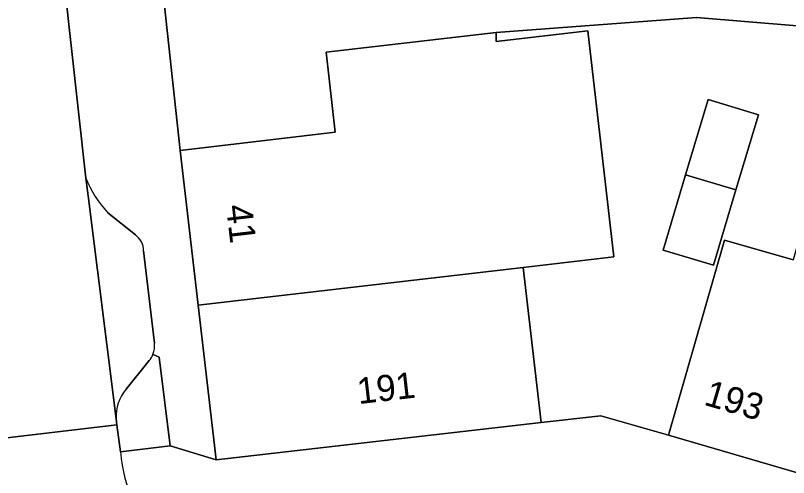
# Model space of a CAD drawing. Extents: x 160377 to 161131, y 383938 to 384853.
# Drawn here: x 160622.12 to 160651.77, y 384752.43 to 384770.15 of the extents above; entities that cross this region are included whole.
import ezdxf

# ---------------------------------------------------------------- set-up
doc = ezdxf.new("R2010")
doc.units = 0
for name, color, linetype in [('IMGEO_Erf', 7, 'Continuous'), ('IMGEO_Groenvoorziening', 7, 'Continuous'), ('IMGEO_Pand', 7, 'Continuous'), ('IMGEO_Pand_nummerreeks', 7, 'Continuous'), ('IMGEO_Rijbaan_lokaal_open', 7, 'Continuous'), ('IMGEO_Voetpad_open', 7, 'Continuous')]:
    doc.layers.add(name, color=color, linetype=linetype)

msp = doc.modelspace()

# ---------------------------------------------------------------- linework, layer by layer
at = {"layer": 'IMGEO_Erf'}
msp.add_lwpolyline([(160661.521, 384768.968), (160648.235, 384770.072), (160640.559, 384769.49), (160640.563, 384769.151), (160644.071, 384769.555), (160645.069, 384760.888), (160641.595, 384760.488), (160642.279, 384754.539), (160644.574, 384754.802), (160647.165, 384754.05), (160648.545, 384758.856), (160649.314, 384761.534), (160651.944, 384760.782)], dxfattribs=at)
msp.add_lwpolyline([(160649.754, 384763.455), (160648.893, 384760.568), (160646.96, 384761.145), (160647.821, 384764.032), (160648.682, 384766.919), (160650.615, 384766.342)], close=True, dxfattribs=at)
at = {"layer": 'IMGEO_Groenvoorziening'}
for points in [[(160625.985, 384754.685), (160626.014, 384754.456), (160626.15, 384753.414), (160628.06, 384753.649), (160627.637, 384757.049), (160627.396, 384757.154)], [(160627.254, 384756.914), (160626.362, 384755.821)]]:
    msp.add_lwpolyline(points, dxfattribs=at)
for centre, radius, start, end in [((160626.613, 384757.455), 0.839, 319.8267, 338.9505), ((160627.619, 384754.773), 1.636, 140.1888, 183.0927)]:
    msp.add_arc(centre, radius, start, end, dxfattribs=at)
at = {"layer": 'IMGEO_Pand'}
for points in [[(160640.563, 384769.151), (160640.559, 384769.49), (160634.039, 384768.735), (160634.387, 384765.669), (160628.436, 384764.964), (160629.127, 384759.034), (160641.595, 384760.488), (160645.069, 384760.888), (160644.071, 384769.555)], [(160648.682, 384766.919), (160647.821, 384764.032), (160649.754, 384763.455), (160650.615, 384766.342)], [(160649.754, 384763.455), (160647.821, 384764.032), (160646.96, 384761.145), (160648.893, 384760.568)], [(160655.194, 384761.745), (160654.989, 384761.804), (160655.422, 384763.32), (160652.878, 384764.046), (160651.944, 384760.782), (160649.314, 384761.534), (160648.545, 384758.856), (160647.165, 384754.05), (160652.115, 384752.613), (160653.554, 384757.569), (160653.948, 384757.455)], [(160641.595, 384760.488), (160629.127, 384759.034), (160629.817, 384753.109), (160642.279, 384754.539)]]:
    msp.add_lwpolyline(points, close=True, dxfattribs=at)
at = {"layer": 'IMGEO_Rijbaan_lokaal_open'}
msp.add_lwpolyline([(160623.713, 384773.976), (160622.639, 384783.791), (160622.578, 384784.345), (160617.506, 384783.779), (160618.054, 384779.205), (160618.065, 384779.112), (160620.752, 384756.156), (160620.772, 384756.031), (160620.797, 384755.812), (160621.017, 384753.86), (160626.014, 384754.456), (160625.985, 384754.685), (160624.91, 384763.232), (160624.815, 384763.909)], close=True, dxfattribs=at)
msp.add_lwpolyline([(160626.15, 384753.414), (160626.014, 384754.456), (160621.017, 384753.86), (160621.236, 384751.923)], dxfattribs=at)
msp.add_arc((160631.204, 384753.751), 5.065, 183.8096, 276.3849, dxfattribs=at)
at = {"layer": 'IMGEO_Voetpad_open'}
for points in [[(160623.713, 384773.976), (160624.815, 384763.909)], [(160627.396, 384757.154), (160627.637, 384757.049), (160628.06, 384753.649), (160629.817, 384753.109), (160629.127, 384759.034), (160628.436, 384764.964), (160627.458, 384774.072)], [(160627.458, 384774.072), (160628.436, 384764.964), (160634.387, 384765.669), (160634.039, 384768.735), (160640.559, 384769.49), (160648.235, 384770.072), (160661.521, 384768.968), (160663.984, 384768.763), (160665.669, 384768.623), (160686.97, 384766.387), (160706.279, 384763.845)], [(160624.815, 384763.909), (160624.91, 384763.232), (160625.985, 384754.685)], [(160625.661, 384762.576), (160626.721, 384761.736)], [(160626.721, 384761.736), (160625.661, 384762.576)], [(160627.037, 384761.117), (160627.448, 384757.586)], [(160627.448, 384757.586), (160627.037, 384761.117)], [(160626.362, 384755.821), (160627.254, 384756.914)], [(160703.226, 384726.576), (160699.643, 384729.116), (160690.984, 384739.329), (160691.729, 384740.036), (160690.265, 384741.752), (160685.273, 384743.176), (160652.364, 384752.541), (160652.115, 384752.613), (160647.165, 384754.05), (160644.574, 384754.802), (160642.279, 384754.539), (160629.817, 384753.109), (160628.06, 384753.649), (160626.15, 384753.414)]]:
    msp.add_lwpolyline(points, dxfattribs=at)
for centre, radius, start, end in [((160629.344, 384765.849), 4.927, 203.1824, 221.6208), ((160629.344, 384765.849), 4.927, 203.1824, 221.6208), ((160626.273, 384761.117), 0.764, 359.9807, 54.108), ((160626.273, 384761.117), 0.764, 359.9807, 54.108), ((160626.586, 384757.471), 0.869, 338.6434, 7.6292), ((160626.586, 384757.471), 0.869, 338.6434, 7.6292), ((160626.613, 384757.455), 0.839, 319.8267, 338.9505), ((160627.619, 384754.773), 1.636, 140.1888, 183.0927), ((160631.204, 384753.751), 5.065, 183.8096, 276.3849)]:
    msp.add_arc(centre, radius, start, end, dxfattribs=at)

# ---------------------------------------------------------------- texts
at = {"layer": 'IMGEO_Pand_nummerreeks'}
for s, rotation, p in [('41', 276.6461, (160630.193, 384762.85)), ('191', 6.5432, (160635.28, 384755.245)), ('193', 343.8139, (160648.486, 384755.228))]:
    msp.add_text(s, height=1, rotation=rotation, dxfattribs=at).set_placement(p)

doc.saveas('drawing.dxf')
